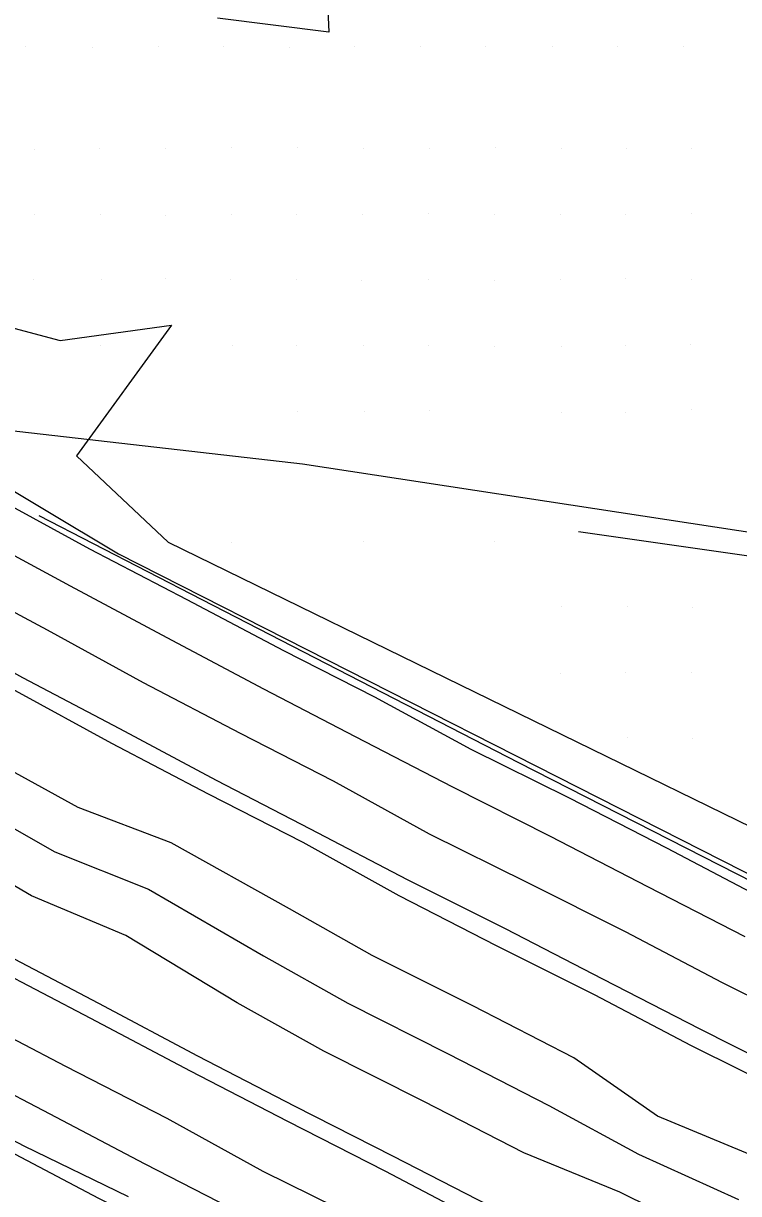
# Model space of a CAD drawing. Extents: x 1602514 to 1609837, y 863887 to 871157.
# Drawn here: x 1606458.2 to 1606621.5, y 866274.3 to 866541.4 of the extents above; entities that cross this region are included whole.
import ezdxf

# ---------------------------------------------------------------- set-up
doc = ezdxf.new("R2010")
doc.units = 0
for name, color, linetype in [('Survey-Centerline', 7, 'Continuous'), ('Survey-Edge of pavement', 7, 'Continuous'), ('Survey-Flow line', 7, 'Continuous'), ('Survey-Ridge Lines', 7, 'Continuous'), ('Survey-Safety', 7, 'Continuous'), ('Survey-Shoulders', 7, 'Continuous'), ('Survey-Spot dirt', 7, 'Continuous'), ('Survey-Vegetation trees', 7, 'Continuous')]:
    doc.layers.add(name, color=color, linetype=linetype)

msp = doc.modelspace()

# ---------------------------------------------------------------- linework, layer by layer
at = {"layer": 'Survey-Centerline'}
for points in [[(1606535.35, 866268.27), (1606512.94, 866279.33), (1606491.05, 866291.46), (1606467.88, 866303.28), (1606445.75, 866314.9), (1606423.6, 866326.51), (1606401.56, 866338.31), (1606379.71, 866350.48), (1606357.58, 866362.1), (1606335.91, 866374.61), (1606314.08, 866386.8), (1606289.48, 866401.29), (1606267.83, 866413.86), (1606246.4, 866426.76), (1606225.01, 866439.72), (1606204.06, 866453.36), (1606181.92, 866467.4), (1606160.67, 866480.62), (1606140.34, 866495.17), (1606119.72, 866509.31), (1606099.03, 866523.35), (1606078.7, 866537.89), (1606058.34, 866552.41)], [(1606535.35, 866268.27), (1606512.94, 866279.33), (1606491.05, 866291.46), (1606467.88, 866303.28), (1606445.75, 866314.9), (1606423.6, 866326.51), (1606401.56, 866338.31), (1606379.71, 866350.48), (1606357.58, 866362.1), (1606335.91, 866374.61), (1606314.08, 866386.8), (1606289.48, 866401.29), (1606267.83, 866413.86), (1606246.4, 866426.76), (1606225.01, 866439.72), (1606204.06, 866453.36), (1606181.92, 866467.4), (1606160.67, 866480.62), (1606140.34, 866495.17), (1606119.72, 866509.31), (1606099.03, 866523.35), (1606078.7, 866537.89), (1606058.34, 866552.41)], [(1606640.23, 866311.32), (1606617.81, 866322.38), (1606595.68, 866334.03), (1606573.35, 866345.25), (1606550.93, 866356.31), (1606529.04, 866368.44), (1606507.78, 866379.29), (1606485.65, 866390.91), (1606463.7, 866402.89), (1606441.66, 866414.69), (1606419.84, 866426.92), (1606397.71, 866438.54), (1606376.04, 866451.05), (1606354.21, 866463.24), (1606336.5, 866473.65), (1606314.85, 866486.22), (1606293.42, 866499.12), (1606272.28, 866512.46), (1606250.85, 866525.36), (1606230.94, 866538.31), (1606209.7, 866551.54)], [(1606640.23, 866311.32), (1606617.81, 866322.38), (1606595.68, 866334.03), (1606573.35, 866345.25), (1606550.93, 866356.31), (1606529.04, 866368.44), (1606507.78, 866379.29), (1606485.65, 866390.91), (1606463.7, 866402.89), (1606441.66, 866414.69), (1606419.84, 866426.92), (1606397.71, 866438.54), (1606376.04, 866451.05), (1606354.21, 866463.24), (1606336.5, 866473.65), (1606314.85, 866486.22), (1606293.42, 866499.12), (1606272.28, 866512.46), (1606250.85, 866525.36), (1606230.94, 866538.31), (1606209.7, 866551.54)]]:
    msp.add_lwpolyline(points, dxfattribs=at)
at = {"layer": 'Survey-Edge of pavement'}
for points in [[(1606562.98, 866267.75), (1606540.84, 866279.38), (1606518.58, 866290.76), (1606496.37, 866302.25), (1606473.63, 866314.24), (1606451.48, 866325.84), (1606429.43, 866337.61), (1606407.34, 866349.32), (1606385.31, 866361.14), (1606363.18, 866372.76), (1606341.51, 866385.28), (1606319.85, 866397.79), (1606296.17, 866411.59), (1606274.53, 866424.16), (1606253.18, 866437.19), (1606231.87, 866450.27), (1606210.76, 866463.67), (1606189.02, 866477.67), (1606168.02, 866491.26), (1606147.36, 866505.33), (1606126.79, 866519.54), (1606106.11, 866533.59), (1606085.8, 866548.16)], [(1606562.98, 866267.75), (1606540.84, 866279.38), (1606518.58, 866290.76), (1606496.37, 866302.25), (1606473.63, 866314.24), (1606451.48, 866325.84), (1606429.43, 866337.61), (1606407.34, 866349.32), (1606385.31, 866361.14), (1606363.18, 866372.76), (1606341.51, 866385.28), (1606319.85, 866397.79), (1606296.17, 866411.59), (1606274.53, 866424.16), (1606253.18, 866437.19), (1606231.87, 866450.27), (1606210.76, 866463.67), (1606189.02, 866477.67), (1606168.02, 866491.26), (1606147.36, 866505.33), (1606126.79, 866519.54), (1606106.11, 866533.59), (1606085.8, 866548.16)], [(1606622.98, 866332.86), (1606600.75, 866344.3), (1606578.54, 866355.77), (1606556.22, 866367.04), (1606534.03, 866378.56), (1606513.12, 866389.46), (1606491.02, 866401.15), (1606468.97, 866412.94), (1606446.98, 866424.82), (1606425.04, 866436.81), (1606403.28, 866449.26), (1606381.38, 866461.21), (1606359.66, 866473.62), (1606342.83, 866483.38), (1606321.32, 866496.16), (1606299.9, 866509.09), (1606278.56, 866522.12), (1606257.34, 866535.35), (1606237.59, 866547.92)], [(1606622.98, 866332.86), (1606600.75, 866344.3), (1606578.54, 866355.77), (1606556.22, 866367.04), (1606534.03, 866378.56), (1606513.12, 866389.46), (1606491.02, 866401.15), (1606468.97, 866412.94), (1606446.98, 866424.82), (1606425.04, 866436.81), (1606403.28, 866449.26), (1606381.38, 866461.21), (1606359.66, 866473.62), (1606342.83, 866483.38), (1606321.32, 866496.16), (1606299.9, 866509.09), (1606278.56, 866522.12), (1606257.34, 866535.35), (1606237.59, 866547.92)], [(1606051.68, 866542.78), (1606072.04, 866528.26), (1606092.41, 866513.77), (1606112.97, 866499.55), (1606133.72, 866485.6), (1606154.52, 866471.73), (1606175.29, 866457.81), (1606197.72, 866443.61), (1606218.95, 866430.4), (1606240.23, 866417.27), (1606261.59, 866404.25), (1606283.23, 866391.68), (1606308.88, 866376.9), (1606330.52, 866364.33), (1606352.18, 866351.82), (1606374.32, 866340.2), (1606396.35, 866328.38), (1606418.39, 866316.58), (1606440.5, 866304.91), (1606462.66, 866293.34), (1606485.93, 866281.09), (1606508.18, 866269.68)], [(1606051.68, 866542.78), (1606072.04, 866528.26), (1606092.41, 866513.77), (1606112.97, 866499.55), (1606133.72, 866485.6), (1606154.52, 866471.73), (1606175.29, 866457.81), (1606197.72, 866443.61), (1606218.95, 866430.4), (1606240.23, 866417.27), (1606261.59, 866404.25), (1606283.23, 866391.68), (1606308.88, 866376.9), (1606330.52, 866364.33), (1606352.18, 866351.82), (1606374.32, 866340.2), (1606396.35, 866328.38), (1606418.39, 866316.58), (1606440.5, 866304.91), (1606462.66, 866293.34), (1606485.93, 866281.09), (1606508.18, 866269.68)], [(1606202.82, 866541.59), (1606223.86, 866528.06), (1606244.24, 866515.19), (1606265.55, 866502.1), (1606286.96, 866489.17), (1606308.39, 866476.27), (1606329.98, 866463.62), (1606348.65, 866452.65), (1606370.48, 866440.46), (1606392.06, 866427.78), (1606414.2, 866416.16), (1606436.16, 866404.21), (1606458.03, 866392.1), (1606480.15, 866380.45), (1606502.19, 866368.64), (1606523.68, 866357.59), (1606545.85, 866346.02), (1606568.19, 866334.81), (1606590.39, 866323.31), (1606612.65, 866311.93), (1606634.97, 866300.67)], [(1606202.82, 866541.59), (1606223.86, 866528.06), (1606244.24, 866515.19), (1606265.55, 866502.1), (1606286.96, 866489.17), (1606308.39, 866476.27), (1606329.98, 866463.62), (1606348.65, 866452.65), (1606370.48, 866440.46), (1606392.06, 866427.78), (1606414.2, 866416.16), (1606436.16, 866404.21), (1606458.03, 866392.1), (1606480.15, 866380.45), (1606502.19, 866368.64), (1606523.68, 866357.59), (1606545.85, 866346.02), (1606568.19, 866334.81), (1606590.39, 866323.31), (1606612.65, 866311.93), (1606634.97, 866300.67)]]:
    msp.add_lwpolyline(points, dxfattribs=at)
at = {"layer": 'Survey-Flow line'}
for points in [[(1606418.45, 866459.82), (1606451.98, 866448.84), (1606521.9, 866440.89), (1606671.86, 866417.95), (1606683.83, 866416.05)], [(1606418.45, 866459.82), (1606451.98, 866448.84), (1606521.9, 866440.89), (1606671.86, 866417.95), (1606683.83, 866416.05)], [(1606377.19, 866399.6), (1606422.1, 866376.25), (1606444.26, 866364.34), (1606465.38, 866352.33), (1606486.78, 866343.8), (1606513, 866328.56), (1606532.32, 866317.72), (1606555.19, 866306.22), (1606578.16, 866294.43), (1606598.68, 866283.29), (1606621.49, 866272.97)], [(1606377.19, 866399.6), (1606422.1, 866376.25), (1606444.26, 866364.34), (1606465.38, 866352.33), (1606486.78, 866343.8), (1606513, 866328.56), (1606532.32, 866317.72), (1606555.19, 866306.22), (1606578.16, 866294.43), (1606598.68, 866283.29), (1606621.49, 866272.97)]]:
    msp.add_lwpolyline(points, dxfattribs=at)
at = {"layer": 'Survey-Ridge Lines'}
for points in [[(1606626.28, 866282.31), (1606602.96, 866291.96), (1606583.91, 866305.27), (1606560.8, 866317.13), (1606537.83, 866328.67), (1606518.97, 866339.27), (1606491.93, 866354.39), (1606470.69, 866362.45), (1606449.51, 866374.06), (1606426.89, 866385.19), (1606381.91, 866408.58), (1606362.48, 866418.87), (1606313.04, 866444.76), (1606292.14, 866457.06), (1606271.16, 866469.42), (1606252.77, 866483.47), (1606230.68, 866497.72), (1606209.47, 866511.41), (1606188.78, 866524.89), (1606169.62, 866538.04), (1606147.72, 866552.53)], [(1606626.28, 866282.31), (1606602.96, 866291.96), (1606583.91, 866305.27), (1606560.8, 866317.13), (1606537.83, 866328.67), (1606518.97, 866339.27), (1606491.93, 866354.39), (1606470.69, 866362.45), (1606449.51, 866374.06), (1606426.89, 866385.19), (1606381.91, 866408.58), (1606362.48, 866418.87), (1606313.04, 866444.76), (1606292.14, 866457.06), (1606271.16, 866469.42), (1606252.77, 866483.47), (1606230.68, 866497.72), (1606209.47, 866511.41), (1606188.78, 866524.89), (1606169.62, 866538.04), (1606147.72, 866552.53)], [(1606616.71, 866263.61), (1606594.4, 866274.62), (1606572.43, 866283.59), (1606549.6, 866295.3), (1606526.82, 866306.76), (1606507.03, 866317.85), (1606481.64, 866333.2), (1606460.07, 866342.22), (1606439.02, 866354.61), (1606417.31, 866367.3), (1606372.48, 866390.61), (1606352.76, 866402.05), (1606304.38, 866429.66), (1606283.31, 866442.06), (1606263.03, 866455.91), (1606242.45, 866467.31), (1606221.45, 866482.72), (1606199.93, 866496.61), (1606179.17, 866510.14), (1606159.67, 866523.51), (1606138.01, 866537.84), (1606118.08, 866551.47)], [(1606616.71, 866263.61), (1606594.4, 866274.62), (1606572.43, 866283.59), (1606549.6, 866295.3), (1606526.82, 866306.76), (1606507.03, 866317.85), (1606481.64, 866333.2), (1606460.07, 866342.22), (1606439.02, 866354.61), (1606417.31, 866367.3), (1606372.48, 866390.61), (1606352.76, 866402.05), (1606304.38, 866429.66), (1606283.31, 866442.06), (1606263.03, 866455.91), (1606242.45, 866467.31), (1606221.45, 866482.72), (1606199.93, 866496.61), (1606179.17, 866510.14), (1606159.67, 866523.51), (1606138.01, 866537.84), (1606118.08, 866551.47)], [(1606309.61, 866518.25), (1606336.32, 866502.07), (1606361.12, 866488.41), (1606388.88, 866471.53), (1606417.69, 866454.35), (1606445.69, 866440.82), (1606479.94, 866420.31), (1606584.83, 866367.03), (1606786.81, 866264.41), (1606870.28, 866222.48), (1606915.7, 866197.46), (1606961.21, 866174.76), (1606984.19, 866162.68), (1607006.66, 866151.58), (1607032.61, 866140.47), (1607055.37, 866127.99), (1607073.56, 866118.59), (1607097.74, 866105.82), (1607116.91, 866094.48), (1607139.13, 866083.05)], [(1606309.61, 866518.25), (1606336.32, 866502.07), (1606361.12, 866488.41), (1606388.88, 866471.53), (1606417.69, 866454.35), (1606445.69, 866440.82), (1606479.94, 866420.31), (1606584.83, 866367.03), (1606786.81, 866264.41), (1606870.28, 866222.48), (1606915.7, 866197.46), (1606961.21, 866174.76), (1606984.19, 866162.68), (1607006.66, 866151.58), (1607032.61, 866140.47), (1607055.37, 866127.99), (1607073.56, 866118.59), (1607097.74, 866105.82), (1607116.91, 866094.48), (1607139.13, 866083.05)], [(1606584.95, 866425.42), (1606642.5, 866417.2), (1606685.95, 866409.12), (1606699.39, 866399.92), (1606720.97, 866399.53), (1606762.99, 866378.83), (1606802.18, 866353.15), (1606842.3, 866324.98), (1606880.69, 866300.57)], [(1606584.95, 866425.42), (1606642.5, 866417.2), (1606685.95, 866409.12), (1606699.39, 866399.92), (1606720.97, 866399.53), (1606762.99, 866378.83), (1606802.18, 866353.15), (1606842.3, 866324.98), (1606880.69, 866300.57)]]:
    msp.add_lwpolyline(points, dxfattribs=at)
at = {"layer": 'Survey-Safety'}
for points in [[(1606461.71, 866429.07), (1606498.95, 866409.93), (1606571.22, 866372.66), (1606643.89, 866335.62), (1606710.17, 866301.71), (1606788.24, 866261.93), (1606888.38, 866210.5), (1606977.39, 866165.76), (1607063.34, 866122.4)], [(1606461.71, 866429.07), (1606498.95, 866409.93), (1606571.22, 866372.66), (1606643.89, 866335.62), (1606710.17, 866301.71), (1606788.24, 866261.93), (1606888.38, 866210.5), (1606977.39, 866165.76), (1607063.34, 866122.4)], [(1606858.49, 866079.37), (1606754.46, 866131.61), (1606620.04, 866199.84), (1606475.44, 866273.19), (1606354.02, 866337.22)], [(1606858.49, 866079.37), (1606754.46, 866131.61), (1606620.04, 866199.84), (1606475.44, 866273.19), (1606354.02, 866337.22)]]:
    msp.add_lwpolyline(points, dxfattribs=at)
at = {"layer": 'Survey-Shoulders'}
for points in [[(1606633.12, 866296.92), (1606610.71, 866307.98), (1606588.58, 866319.63), (1606566.24, 866330.86), (1606544.01, 866342.28), (1606522.12, 866354.42), (1606500.51, 866365.45), (1606478.38, 866377.07), (1606456.43, 866389.04), (1606434.39, 866400.84), (1606412.17, 866412.31), (1606390.04, 866423.93), (1606368.37, 866436.44), (1606346.7, 866448.95), (1606327.71, 866460.11), (1606306.18, 866472.87), (1606284.75, 866485.77), (1606263.32, 866498.67), (1606241.96, 866511.68), (1606221.54, 866524.7), (1606200.43, 866538.13), (1606179.63, 866552.01)], [(1606633.12, 866296.92), (1606610.71, 866307.98), (1606588.58, 866319.63), (1606566.24, 866330.86), (1606544.01, 866342.28), (1606522.12, 866354.42), (1606500.51, 866365.45), (1606478.38, 866377.07), (1606456.43, 866389.04), (1606434.39, 866400.84), (1606412.17, 866412.31), (1606390.04, 866423.93), (1606368.37, 866436.44), (1606346.7, 866448.95), (1606327.71, 866460.11), (1606306.18, 866472.87), (1606284.75, 866485.77), (1606263.32, 866498.67), (1606241.96, 866511.68), (1606221.54, 866524.7), (1606200.43, 866538.13), (1606179.63, 866552.01)], [(1606482.21, 866273.56), (1606458.36, 866285.14), (1606436.22, 866296.76), (1606414.22, 866308.63), (1606392.18, 866320.43), (1606369.95, 866331.87), (1606347.81, 866343.49), (1606326.15, 866356.01), (1606304.39, 866368.34), (1606277.93, 866383.52), (1606256.36, 866396.21), (1606234.93, 866409.1), (1606213.85, 866422.56), (1606192.55, 866435.66), (1606170.01, 866450.18), (1606149.06, 866463.83), (1606128.44, 866477.96), (1606107.58, 866491.75), (1606086.94, 866505.85), (1606066.48, 866520.22), (1606046.25, 866534.92), (1606026.01, 866549.61)], [(1606482.21, 866273.56), (1606458.36, 866285.14), (1606436.22, 866296.76), (1606414.22, 866308.63), (1606392.18, 866320.43), (1606369.95, 866331.87), (1606347.81, 866343.49), (1606326.15, 866356.01), (1606304.39, 866368.34), (1606277.93, 866383.52), (1606256.36, 866396.21), (1606234.93, 866409.1), (1606213.85, 866422.56), (1606192.55, 866435.66), (1606170.01, 866450.18), (1606149.06, 866463.83), (1606128.44, 866477.96), (1606107.58, 866491.75), (1606086.94, 866505.85), (1606066.48, 866520.22), (1606046.25, 866534.92), (1606026.01, 866549.61)], [(1606564.76, 866271.38), (1606542.54, 866282.83), (1606520.28, 866294.2), (1606498.07, 866305.68), (1606475.45, 866317.69), (1606453.31, 866329.32), (1606431.37, 866341.3), (1606409.33, 866353.1), (1606387.33, 866364.97), (1606365.19, 866376.59), (1606343.53, 866389.11), (1606321.69, 866401.3), (1606298.39, 866415.01), (1606276.75, 866427.58), (1606255.47, 866440.72), (1606234.15, 866453.78), (1606212.99, 866467.1), (1606191.39, 866481.1), (1606170.36, 866494.64), (1606149.56, 866508.52), (1606128.91, 866522.6), (1606108.22, 866536.64), (1606087.8, 866551.06)], [(1606564.76, 866271.38), (1606542.54, 866282.83), (1606520.28, 866294.2), (1606498.07, 866305.68), (1606475.45, 866317.69), (1606453.31, 866329.32), (1606431.37, 866341.3), (1606409.33, 866353.1), (1606387.33, 866364.97), (1606365.19, 866376.59), (1606343.53, 866389.11), (1606321.69, 866401.3), (1606298.39, 866415.01), (1606276.75, 866427.58), (1606255.47, 866440.72), (1606234.15, 866453.78), (1606212.99, 866467.1), (1606191.39, 866481.1), (1606170.36, 866494.64), (1606149.56, 866508.52), (1606128.91, 866522.6), (1606108.22, 866536.64), (1606087.8, 866551.06)], [(1606627.23, 866341.47), (1606605.1, 866353.11), (1606582.89, 866364.59), (1606560.47, 866375.65), (1606538.48, 866387.58), (1606517.7, 866398.19), (1606495.57, 866409.81), (1606473.4, 866421.36), (1606451.47, 866433.37), (1606429.41, 866445.14), (1606407.27, 866456.76), (1606385.61, 866469.28), (1606364.15, 866482.19), (1606348.16, 866491.59), (1606326.6, 866504.3), (1606305.17, 866517.2), (1606283.82, 866530.22), (1606262.45, 866543.21)], [(1606627.23, 866341.47), (1606605.1, 866353.11), (1606582.89, 866364.59), (1606560.47, 866375.65), (1606538.48, 866387.58), (1606517.7, 866398.19), (1606495.57, 866409.81), (1606473.4, 866421.36), (1606451.47, 866433.37), (1606429.41, 866445.14), (1606407.27, 866456.76), (1606385.61, 866469.28), (1606364.15, 866482.19), (1606348.16, 866491.59), (1606326.6, 866504.3), (1606305.17, 866517.2), (1606283.82, 866530.22), (1606262.45, 866543.21)]]:
    msp.add_lwpolyline(points, dxfattribs=at)
at = {"layer": 'Survey-Spot dirt'}
for p, q in [((1606458.65, 866536.14), (1606458.65, 866536.14)), ((1606458.65, 866536.14), (1606458.65, 866536.14)), ((1606473.91, 866535.93), (1606473.91, 866535.93)), ((1606473.91, 866535.93), (1606473.91, 866535.93)), ((1606488.98, 866536.22), (1606488.98, 866536.22)), ((1606488.98, 866536.22), (1606488.98, 866536.22)), ((1606503.97, 866536.14), (1606503.97, 866536.14)), ((1606503.97, 866536.14), (1606503.97, 866536.14)), ((1606518.96, 866535.94), (1606518.96, 866535.94)), ((1606518.96, 866535.94), (1606518.96, 866535.94)), ((1606533.74, 866536.08), (1606533.74, 866536.08)), ((1606533.74, 866536.08), (1606533.74, 866536.08)), ((1606548.93, 866536.11), (1606548.93, 866536.11)), ((1606548.93, 866536.11), (1606548.93, 866536.11)), ((1606563.74, 866536.17), (1606563.74, 866536.17)), ((1606563.74, 866536.17), (1606563.74, 866536.17)), ((1606578.91, 866536.14), (1606578.91, 866536.14)), ((1606578.91, 866536.14), (1606578.91, 866536.14)), ((1606593.82, 866536.09), (1606593.82, 866536.09)), ((1606593.82, 866536.09), (1606593.82, 866536.09)), ((1606608.98, 866536.15), (1606608.98, 866536.15)), ((1606608.98, 866536.15), (1606608.98, 866536.15)), ((1606460.81, 866512.72), (1606460.81, 866512.72)), ((1606460.81, 866512.72), (1606460.81, 866512.72)), ((1606475.68, 866512.91), (1606475.68, 866512.91)), ((1606475.68, 866512.91), (1606475.68, 866512.91)), ((1606490.66, 866512.81), (1606490.66, 866512.81)), ((1606490.66, 866512.81), (1606490.66, 866512.81)), ((1606505.68, 866512.99), (1606505.68, 866512.99)), ((1606505.68, 866512.99), (1606505.68, 866512.99)), ((1606520.84, 866512.99), (1606520.84, 866512.99)), ((1606520.84, 866512.99), (1606520.84, 866512.99)), ((1606535.78, 866512.75), (1606535.78, 866512.75)), ((1606535.78, 866512.75), (1606535.78, 866512.75)), ((1606550.85, 866512.82), (1606550.85, 866512.82)), ((1606550.85, 866512.82), (1606550.85, 866512.82)), ((1606565.95, 866512.99), (1606565.95, 866512.99)), ((1606565.95, 866512.99), (1606565.95, 866512.99)), ((1606581, 866512.79), (1606581, 866512.79)), ((1606581, 866512.79), (1606581, 866512.79)), ((1606595.88, 866512.84), (1606595.88, 866512.84)), ((1606595.88, 866512.84), (1606595.88, 866512.84)), ((1606610.75, 866512.9), (1606610.75, 866512.9)), ((1606610.75, 866512.9), (1606610.75, 866512.9)), ((1606460.72, 866497.86), (1606460.72, 866497.86)), ((1606460.72, 866497.86), (1606460.72, 866497.86)), ((1606475.84, 866497.87), (1606475.84, 866497.87)), ((1606475.84, 866497.87), (1606475.84, 866497.87)), ((1606490.67, 866497.65), (1606490.67, 866497.65)), ((1606490.67, 866497.65), (1606490.67, 866497.65)), ((1606505.83, 866497.82), (1606505.83, 866497.82)), ((1606505.83, 866497.82), (1606505.83, 866497.82)), ((1606520.65, 866497.82), (1606520.65, 866497.82)), ((1606520.65, 866497.82), (1606520.65, 866497.82)), ((1606535.68, 866497.7), (1606535.68, 866497.7)), ((1606535.68, 866497.7), (1606535.68, 866497.7)), ((1606550.76, 866498.06), (1606550.76, 866498.06)), ((1606550.76, 866498.06), (1606550.76, 866498.06)), ((1606565.77, 866497.73), (1606565.77, 866497.73)), ((1606565.77, 866497.73), (1606565.77, 866497.73)), ((1606580.94, 866497.7), (1606580.94, 866497.7)), ((1606580.94, 866497.7), (1606580.94, 866497.7)), ((1606595.77, 866497.77), (1606595.77, 866497.77)), ((1606595.77, 866497.77), (1606595.77, 866497.77)), ((1606610.73, 866497.92), (1606610.73, 866497.92)), ((1606610.73, 866497.92), (1606610.73, 866497.92)), ((1606460.63, 866482.99), (1606460.63, 866482.99)), ((1606460.63, 866482.99), (1606460.63, 866482.99)), ((1606475.96, 866482.95), (1606475.96, 866482.95)), ((1606475.96, 866482.95), (1606475.96, 866482.95)), ((1606490.61, 866483.1), (1606490.61, 866483.1)), ((1606490.61, 866483.1), (1606490.61, 866483.1)), ((1606505.51, 866483.06), (1606505.51, 866483.06)), ((1606505.51, 866483.06), (1606505.51, 866483.06)), ((1606520.67, 866483), (1606520.67, 866483)), ((1606520.67, 866483), (1606520.67, 866483)), ((1606535.48, 866482.76), (1606535.48, 866482.76)), ((1606535.48, 866482.76), (1606535.48, 866482.76)), ((1606550.64, 866482.87), (1606550.64, 866482.87)), ((1606550.64, 866482.87), (1606550.64, 866482.87)), ((1606565.82, 866482.82), (1606565.82, 866482.82)), ((1606565.82, 866482.82), (1606565.82, 866482.82)), ((1606580.86, 866482.88), (1606580.86, 866482.88)), ((1606580.86, 866482.88), (1606580.86, 866482.88)), ((1606595.6, 866483.09), (1606595.6, 866483.09)), ((1606595.6, 866483.09), (1606595.6, 866483.09)), ((1606610.67, 866482.96), (1606610.67, 866482.96)), ((1606610.67, 866482.96), (1606610.67, 866482.96)), ((1606475.74, 866467.87), (1606475.74, 866467.87)), ((1606475.74, 866467.87), (1606475.74, 866467.87)), ((1606506.01, 866467.85), (1606506.01, 866467.85)), ((1606506.01, 866467.85), (1606506.01, 866467.85)), ((1606520.61, 866467.88), (1606520.61, 866467.88)), ((1606520.61, 866467.88), (1606520.61, 866467.88)), ((1606535.96, 866467.83), (1606535.96, 866467.83)), ((1606535.96, 866467.83), (1606535.96, 866467.83)), ((1606550.7, 866467.88), (1606550.7, 866467.88)), ((1606550.7, 866467.88), (1606550.7, 866467.88)), ((1606565.79, 866467.74), (1606565.79, 866467.74)), ((1606565.79, 866467.74), (1606565.79, 866467.74)), ((1606581, 866467.71), (1606581, 866467.71)), ((1606581, 866467.71), (1606581, 866467.71)), ((1606595.67, 866467.91), (1606595.67, 866467.91)), ((1606595.67, 866467.91), (1606595.67, 866467.91)), ((1606610.55, 866468.18), (1606610.55, 866468.18)), ((1606610.55, 866468.18), (1606610.55, 866468.18)), ((1606520.78, 866452.74), (1606520.78, 866452.74)), ((1606520.78, 866452.74), (1606520.78, 866452.74)), ((1606535.99, 866452.73), (1606535.99, 866452.73)), ((1606535.99, 866452.73), (1606535.99, 866452.73)), ((1606550.83, 866453.03), (1606550.83, 866453.03)), ((1606550.83, 866453.03), (1606550.83, 866453.03)), ((1606610.64, 866453.18), (1606610.64, 866453.18)), ((1606610.64, 866453.18), (1606610.64, 866453.18)), ((1606581, 866452.62), (1606581, 866452.62)), ((1606581, 866452.62), (1606581, 866452.62)), ((1606595.58, 866452.55), (1606595.58, 866452.55)), ((1606595.58, 866452.55), (1606595.58, 866452.55)), ((1606505.82, 866422.96), (1606505.82, 866422.96)), ((1606505.82, 866422.96), (1606505.82, 866422.96)), ((1606535.75, 866423.11), (1606535.75, 866423.11)), ((1606535.75, 866423.11), (1606535.75, 866423.11)), ((1606565.79, 866423.04), (1606565.79, 866423.04)), ((1606565.79, 866423.04), (1606565.79, 866423.04)), ((1606581.04, 866408.31), (1606581.04, 866408.31)), ((1606581.04, 866408.31), (1606581.04, 866408.31)), ((1606596.04, 866408.22), (1606596.04, 866408.22)), ((1606596.04, 866408.22), (1606596.04, 866408.22)), ((1606610.86, 866408.14), (1606610.86, 866408.14)), ((1606610.86, 866408.14), (1606610.86, 866408.14)), ((1606580.91, 866393.06), (1606580.91, 866393.06)), ((1606580.91, 866393.06), (1606580.91, 866393.06)), ((1606595.77, 866393.2), (1606595.77, 866393.2)), ((1606595.77, 866393.2), (1606595.77, 866393.2)), ((1606610.77, 866393.21), (1606610.77, 866393.21)), ((1606610.77, 866393.21), (1606610.77, 866393.21)), ((1606596.02, 866378.32), (1606596.02, 866378.32)), ((1606596.02, 866378.32), (1606596.02, 866378.32)), ((1606610.96, 866378.13), (1606610.96, 866378.13)), ((1606610.96, 866378.13), (1606610.96, 866378.13))]:
    msp.add_line(p, q, dxfattribs=at)
at = {"layer": 'Survey-Vegetation trees'}
for points in [[(1606525.9, 866585.44), (1606527.93, 866539.4), (1606502.55, 866542.64)], [(1606525.9, 866585.44), (1606527.93, 866539.4), (1606502.55, 866542.64)], [(1606311.38, 866559.42), (1606386.77, 866513.37), (1606442.25, 866475.53), (1606466.63, 866469.05), (1606492, 866472.54), (1606470.36, 866442.67), (1606491.27, 866423.03), (1606644.53, 866348.1)], [(1606311.38, 866559.42), (1606386.77, 866513.37), (1606442.25, 866475.53), (1606466.63, 866469.05), (1606492, 866472.54), (1606470.36, 866442.67), (1606491.27, 866423.03), (1606644.53, 866348.1)]]:
    msp.add_lwpolyline(points, dxfattribs=at)

doc.saveas('drawing.dxf')
